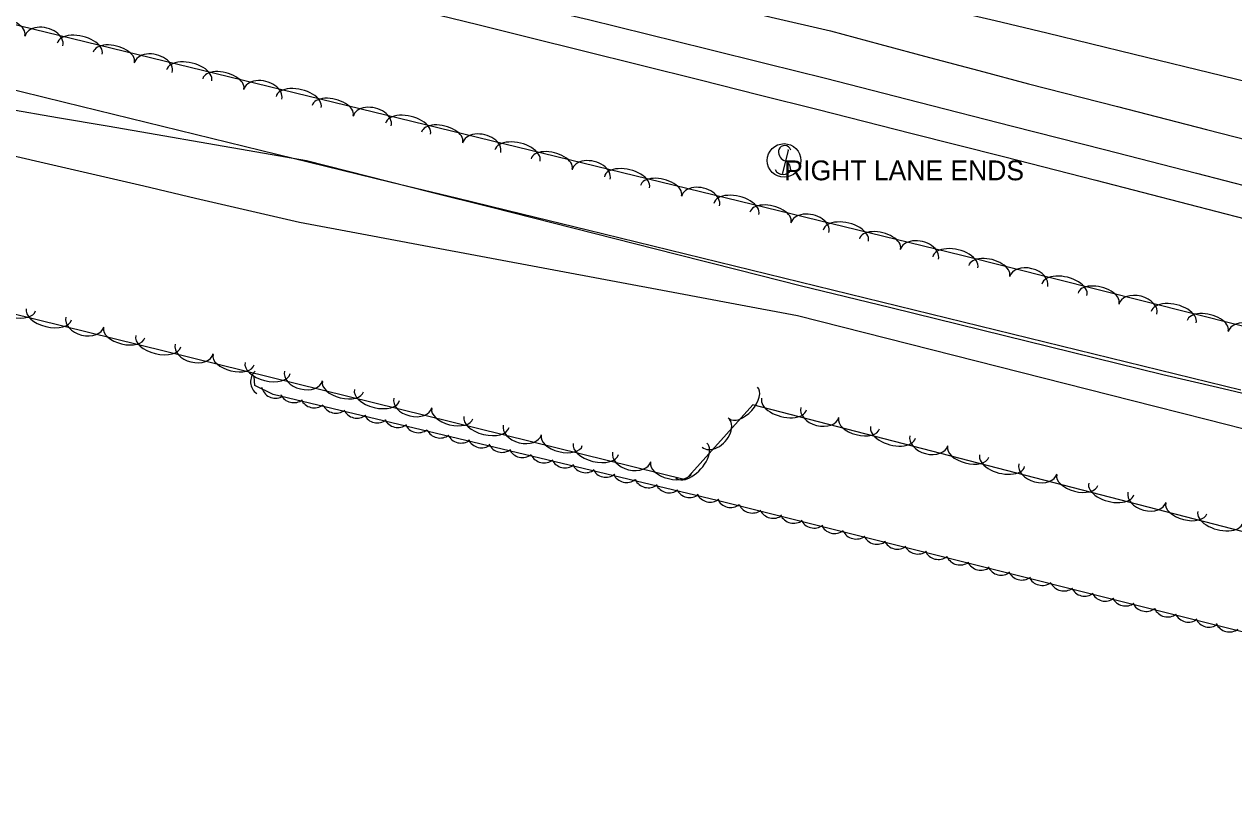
# Model space of a CAD drawing. Extents: x 1441650 to 1491889, y 345904 to 358319.
# Drawn here: x 1466376.5 to 1466681.7, y 349369.8 to 349565.2 of the extents above; entities that cross this region are included whole.
import ezdxf

# ---------------------------------------------------------------- set-up
doc = ezdxf.new("R2010")
doc.units = 0
for name, color, linetype in [('S_DITCHLINE', 7, 'Continuous'), ('S_EDGE_PAVEMENT', 7, 'Continuous'), ('S_MSC_PT_SYM', 7, 'Continuous'), ('S_PAVEMENT_CROWN', 7, 'Continuous'), ('S_SHOULDER', 7, 'Continuous'), ('S_SIGN', 7, 'Continuous'), ('S_SIGN_ANNOT', 7, 'Continuous'), ('S_TREE', 7, 'Continuous')]:
    doc.layers.add(name, color=color, linetype=linetype)

msp = doc.modelspace()

# ---------------------------------------------------------------- linework, layer by layer
at = {"layer": 'S_DITCHLINE'}
for points in [[(1466372.28, 349543.92), (1466384.85, 349541.74), (1466397.42, 349539.57), (1466409.99, 349537.39), (1466422.56, 349535.22), (1466435.13, 349533.04), (1466447.7, 349530.87), (1466463.27, 349526.93), (1466478.84, 349522.98), (1466494.4, 349519.04), (1466509.97, 349515.1), (1466525.53, 349511.16), (1466541.1, 349507.21), (1466556.67, 349503.27), (1466572.23, 349499.33), (1466595.12, 349493.72), (1466618, 349488.11), (1466640.88, 349482.5), (1466663.77, 349476.89), (1466677.59, 349473.62), (1466691.42, 349470.36)], [(1466367.31, 349533.52), (1466380.41, 349530.49), (1466393.51, 349527.45), (1466406.61, 349524.42), (1466419.72, 349521.38), (1466432.82, 349518.35), (1466445.92, 349515.31), (1466461.63, 349512.37), (1466477.34, 349509.42), (1466493.05, 349506.48), (1466508.77, 349503.53), (1466524.48, 349500.59), (1466540.19, 349497.64), (1466555.9, 349494.7), (1466571.61, 349491.75), (1466594.15, 349486.04), (1466616.69, 349480.32), (1466639.23, 349474.61), (1466661.78, 349468.89), (1466675.03, 349465.51), (1466688.28, 349462.12)]]:
    msp.add_lwpolyline(points, dxfattribs=at)
at = {"layer": 'S_EDGE_PAVEMENT'}
msp.add_lwpolyline([(1466373.93, 349601.52), (1466386.63, 349598.4), (1466399.33, 349595.28), (1466412.03, 349592.15), (1466425.72, 349588.82), (1466439.41, 349585.49), (1466453.09, 349582.15), (1466466.78, 349578.82), (1466479.8, 349575.71), (1466492.82, 349572.61), (1466505.84, 349569.5), (1466518.86, 349566.39), (1466533.81, 349562.7), (1466548.76, 349559), (1466563.71, 349555.31), (1466578.65, 349551.62), (1466602.25, 349545.59), (1466625.85, 349539.55), (1466649.06, 349533.6), (1466672.27, 349527.64), (1466686.58, 349523.98)], dxfattribs=at)
at = {"layer": 'S_MSC_PT_SYM'}
for points in [[(1466569.2, 349533.5), (1466569.2, 349533.55), (1466569.2, 349533.5), (1466569.15, 349533.5), (1466569.2, 349533.5), (1466569.2, 349533.45), (1466569.2, 349533.5), (1466569.25, 349533.5)], [(1466567.83, 349527.62), (1466567.83, 349527.67), (1466567.83, 349527.62), (1466567.78, 349527.62), (1466567.83, 349527.62), (1466567.83, 349527.57), (1466567.83, 349527.62), (1466567.88, 349527.62)]]:
    msp.add_lwpolyline(points, dxfattribs=at)
at = {"layer": 'S_PAVEMENT_CROWN'}
for points in [[(1466366.89, 349627.91), (1466379.46, 349624.92), (1466392.04, 349621.94), (1466404.62, 349618.95), (1466417.2, 349615.96), (1466431.1, 349612.48), (1466444.99, 349609.01), (1466458.89, 349605.53), (1466472.79, 349602.05), (1466486.07, 349598.85), (1466499.36, 349595.65), (1466512.65, 349592.45), (1466525.94, 349589.25), (1466540.02, 349585.8), (1466554.1, 349582.35), (1466568.19, 349578.89), (1466582.27, 349575.44), (1466595.33, 349572.34), (1466608.39, 349569.24), (1466621.45, 349566.15), (1466634.52, 349563.05), (1466656.58, 349557.65), (1466678.65, 349552.26), (1466692.82, 349548.85)], [(1466376.01, 349613.1), (1466388.92, 349609.96), (1466401.82, 349606.82), (1466414.72, 349603.67), (1466428.56, 349600.31), (1466442.4, 349596.95), (1466456.25, 349593.59), (1466470.09, 349590.23), (1466482.62, 349587.06), (1466495.14, 349583.9), (1466507.67, 349580.73), (1466520.2, 349577.56), (1466535.12, 349574.05), (1466550.05, 349570.55), (1466564.97, 349567.05), (1466579.9, 349563.55), (1466592.39, 349560.21), (1466604.88, 349556.88), (1466617.37, 349553.55), (1466629.86, 349550.22), (1466652.32, 349544.46), (1466674.77, 349538.7), (1466688.92, 349535.02)]]:
    msp.add_lwpolyline(points, dxfattribs=at)
at = {"layer": 'S_SHOULDER'}
msp.add_lwpolyline([(1466371.78, 349593.93), (1466384.55, 349590.9), (1466397.33, 349587.88), (1466410.11, 349584.85), (1466423.73, 349581.54), (1466437.36, 349578.23), (1466450.99, 349574.92), (1466464.61, 349571.61), (1466477.77, 349568.37), (1466490.92, 349565.13), (1466504.08, 349561.89), (1466517.23, 349558.65), (1466532.12, 349554.91), (1466547.01, 349551.17), (1466561.89, 349547.43), (1466576.78, 349543.69), (1466600.17, 349537.78), (1466623.55, 349531.88), (1466646.92, 349525.87), (1466670.29, 349519.87), (1466684.6, 349516.16)], dxfattribs=at)
at = {"layer": 'S_SIGN'}
msp.add_line((1466569.2, 349533.5), (1466567.83, 349527.62), dxfattribs=at)
msp.add_circle((1466568.21, 349530.86), 4.24, dxfattribs=at)
for centre, radius, start, end in [((1466569.37, 349533.11), 2.55, 167.1196, 241.9813), ((1466568.34, 349533.01), 1.62, 16.5258, 156.8957), ((1466567.51, 349528.58), 2.38, 358.6529, 73.7063), ((1466567.95, 349529.46), 2.17, 204.641, 335.359)]:
    msp.add_arc(centre, radius, start, end, dxfattribs=at)
at = {"layer": 'S_TREE'}
for points in [[(1465962.87, 349665.46), (1466613.1, 349506.95), (1466891.68, 349436.78), (1466903.21, 349428.27), (1466895.56, 349415.43), (1466877.81, 349410.3), (1466778, 349432.21), (1466716.97, 349428.62), (1466560.31, 349469.23), (1466543.32, 349450.3), (1466366.33, 349493.91), (1466162.92, 349543.59), (1466062.84, 349565.19)], [(1466370.11, 349549.61), (1466386.6, 349545.58), (1466403.1, 349541.55), (1466419.59, 349537.52), (1466436.09, 349533.49), (1466452.58, 349529.45), (1466469.07, 349525.42), (1466485.57, 349521.39), (1466502.06, 349517.36), (1466518.56, 349513.33), (1466535.05, 349509.3), (1466551.55, 349505.27), (1466568.04, 349501.24), (1466584.54, 349497.21), (1466601.03, 349493.17), (1466617.53, 349489.14), (1466634.02, 349485.11), (1466650.52, 349481.08), (1466667.01, 349477.05), (1466683.51, 349473.02)], [(1466370.11, 349549.61), (1466386.6, 349545.58), (1466403.1, 349541.55), (1466419.59, 349537.52), (1466436.09, 349533.49), (1466452.58, 349529.45), (1466469.07, 349525.42), (1466485.57, 349521.39), (1466502.06, 349517.36), (1466518.56, 349513.33), (1466535.05, 349509.3), (1466551.55, 349505.27), (1466568.04, 349501.24), (1466584.54, 349497.21), (1466601.03, 349493.17), (1466617.53, 349489.14), (1466634.02, 349485.11), (1466650.52, 349481.08), (1466667.01, 349477.05), (1466683.51, 349473.02)], [(1466884.84, 349410.35), (1466904.04, 349397.29), (1466913.17, 349407.18), (1466912.37, 349399.48), (1466905.34, 349369.78), (1466876.22, 349376.39), (1466804.43, 349392.89), (1466747.67, 349403.26), (1466718.76, 349403.16), (1466551.32, 349445.04), (1466439.31, 349471.81), (1466434.65, 349474.07), (1466434.47, 349476.37)]]:
    msp.add_lwpolyline(points, dxfattribs=at)
for centre, major_axis, ratio, start_param, end_param in [((1466371.46, 349563.68), (-5.19, 1.27), 0.540063, 3.141439, 6.283032), ((1466381.4, 349560.98), (-4.81, 1.17), 0.684504, 3.141333, 6.282926), ((1466390.46, 349559.04), (-5.7, 1.39), 0.549432, 3.141434, 6.283027), ((1466399.07, 349556.94), (-5.19, 1.27), 0.540063, 3.141439, 6.283032), ((1466409.02, 349554.25), (-4.81, 1.17), 0.684504, 3.141333, 6.282926), ((1466418.08, 349552.31), (-5.7, 1.39), 0.549432, 3.141434, 6.283027), ((1466426.69, 349550.21), (-5.19, 1.27), 0.540063, 3.141439, 6.283032), ((1466436.64, 349547.52), (-4.81, 1.17), 0.684504, 3.141333, 6.282926), ((1466445.7, 349545.58), (-5.7, 1.39), 0.549432, 3.141434, 6.283027), ((1466454.31, 349543.48), (-5.19, 1.27), 0.540063, 3.141439, 6.283032), ((1466464.26, 349540.78), (-4.81, 1.17), 0.684504, 3.141333, 6.282926), ((1466473.32, 349538.85), (-5.7, 1.39), 0.549432, 3.141434, 6.283027), ((1466481.93, 349536.75), (-5.19, 1.27), 0.540063, 3.141439, 6.283032), ((1466491.88, 349534.05), (-4.81, 1.17), 0.684504, 3.141333, 6.282926), ((1466500.93, 349532.11), (-5.7, 1.39), 0.549432, 3.141434, 6.283027), ((1466509.55, 349530.01), (-5.19, 1.27), 0.540063, 3.141439, 6.283032), ((1466519.5, 349527.32), (-4.81, 1.17), 0.684504, 3.141333, 6.282926), ((1466528.55, 349525.38), (-5.7, 1.39), 0.549432, 3.141434, 6.283027), ((1466537.17, 349523.28), (-5.19, 1.27), 0.540063, 3.141439, 6.283032), ((1466547.11, 349520.59), (-4.81, 1.17), 0.684504, 3.141333, 6.282926), ((1466556.17, 349518.65), (-5.7, 1.39), 0.549432, 3.141434, 6.283027), ((1466564.79, 349516.55), (-5.19, 1.27), 0.540063, 3.141439, 6.283032), ((1466574.73, 349513.85), (-4.81, 1.17), 0.684504, 3.141333, 6.282926), ((1466583.79, 349511.92), (-5.7, 1.39), 0.549432, 3.141434, 6.283027), ((1466592.41, 349509.82), (-5.19, 1.27), 0.540063, 3.141439, 6.283032), ((1466602.35, 349507.12), (-4.81, 1.17), 0.684504, 3.141333, 6.282926), ((1466611.41, 349505.18), (-5.7, 1.39), 0.549432, 3.141434, 6.283027), ((1466619.99, 349503.03), (-5.18, 1.3), 0.540083, 3.141243, 6.282836), ((1466629.92, 349500.26), (-4.81, 1.21), 0.68453, 3.141003, 6.282595), ((1466638.96, 349498.25), (-5.69, 1.43), 0.549453, 3.141232, 6.282825), ((1466647.56, 349496.09), (-5.18, 1.3), 0.540083, 3.141243, 6.282836), ((1466657.48, 349493.32), (-4.81, 1.21), 0.68453, 3.141003, 6.282595), ((1466374.08, 349494.18), (5.19, -1.28), 0.540059, 3.141593, 6.283185), ((1466382.69, 349492.06), (5.7, -1.4), 0.549428, 3.141593, 6.283185), ((1466666.53, 349491.31), (-5.69, 1.43), 0.549453, 3.141232, 6.282825), ((1466675.12, 349489.14), (-5.18, 1.3), 0.540083, 3.141243, 6.282836), ((1466391.75, 349490.1), (4.81, -1.19), 0.684499, 3.141593, 6.283185), ((1466685.05, 349486.37), (-4.81, 1.21), 0.68453, 3.141003, 6.282595), ((1466401.69, 349487.38), (5.19, -1.28), 0.540059, 3.141593, 6.283185), ((1466410.3, 349485.26), (5.7, -1.4), 0.549428, 3.141593, 6.283185), ((1466419.35, 349483.3), (4.81, -1.19), 0.684499, 3.141593, 6.283185), ((1466429.29, 349480.58), (5.19, -1.28), 0.540059, 3.141593, 6.283185), ((1466437.9, 349478.46), (5.7, -1.4), 0.549428, 3.141593, 6.283185), ((1466437.21, 349475.03), (0.28, -3.63), 0.99989, 3.825789, 5.598989), ((1466446.95, 349476.5), (4.81, -1.19), 0.684499, 3.141593, 6.283185), ((1466456.89, 349473.78), (5.19, -1.28), 0.540059, 3.141593, 6.283185), ((1466439.91, 349474.48), (3.28, -1.59), 0.999018, 3.825789, 5.598989), ((1466444.47, 349473.38), (3.3, -1.53), 0.998939, 4.026011, 5.799212), ((1466465.5, 349471.66), (5.7, -1.4), 0.549428, 3.141593, 6.283185), ((1466557.89, 349469.71), (3.57, 3.98), 0.540547, 3.141268, 6.28286), ((1466449.64, 349472.07), (3.3, -1.53), 0.998939, 4.026011, 5.799212), ((1466455.13, 349470.73), (3.3, -1.53), 0.998939, 4.026011, 5.799212), ((1466474.55, 349469.7), (4.81, -1.19), 0.684499, 3.141593, 6.283185), ((1466484.49, 349466.98), (5.19, -1.28), 0.540059, 3.141593, 6.283185), ((1466568.21, 349469.37), (5.68, -1.47), 0.549432, 3.141492, 6.283085), ((1466577.23, 349467.3), (4.8, -1.24), 0.684504, 3.141429, 6.283021), ((1466460.42, 349469.46), (3.3, -1.53), 0.998939, 4.026011, 5.799212), ((1466465.58, 349468.26), (3.3, -1.53), 0.998939, 4.026011, 5.799212), ((1466470.74, 349467.11), (3.3, -1.53), 0.998939, 4.026011, 5.799212), ((1466493.1, 349464.86), (5.7, -1.4), 0.549428, 3.141593, 6.283185), ((1466550.82, 349462.22), (3.31, 3.69), 0.685118, 3.141043, 6.282636), ((1466587.14, 349464.47), (5.18, -1.34), 0.540063, 3.141496, 6.283088), ((1466475.91, 349465.8), (3.3, -1.53), 0.998939, 4.026011, 5.799212), ((1466481.39, 349464.45), (3.3, -1.53), 0.998939, 4.026011, 5.799212), ((1466502.16, 349462.9), (4.81, -1.19), 0.684499, 3.141593, 6.283185), ((1466595.72, 349462.24), (5.68, -1.47), 0.549432, 3.141492, 6.283085), ((1466486.68, 349463.18), (3.3, -1.53), 0.998939, 4.026011, 5.799212), ((1466491.85, 349461.99), (3.3, -1.53), 0.998939, 4.026011, 5.799212), ((1466497.01, 349460.83), (3.3, -1.53), 0.998939, 4.026011, 5.799212), ((1466512.1, 349460.18), (5.19, -1.28), 0.540059, 3.141593, 6.283185), ((1466520.71, 349458.06), (5.7, -1.4), 0.549428, 3.141593, 6.283185), ((1466544.83, 349455.16), (3.92, 4.37), 0.549925, 3.141257, 6.28285), ((1466604.75, 349460.17), (4.8, -1.24), 0.684504, 3.141429, 6.283021), ((1466502.18, 349459.52), (3.3, -1.53), 0.998939, 4.026011, 5.799212), ((1466507.66, 349458.17), (3.3, -1.53), 0.998939, 4.026011, 5.799212), ((1466529.76, 349456.1), (4.81, -1.19), 0.684499, 3.141593, 6.283185), ((1466614.66, 349457.33), (5.18, -1.34), 0.540063, 3.141496, 6.283088), ((1466623.24, 349455.11), (5.68, -1.47), 0.549432, 3.141492, 6.283085), ((1466512.95, 349456.91), (3.3, -1.53), 0.998939, 4.026011, 5.799212), ((1466518.12, 349455.71), (3.3, -1.53), 0.998939, 4.026011, 5.799212), ((1466523.27, 349454.55), (3.3, -1.53), 0.998939, 4.026011, 5.799212), ((1466539.7, 349453.38), (5.19, -1.28), 0.540059, 3.141593, 6.283185), ((1466632.27, 349453.03), (4.8, -1.24), 0.684504, 3.141429, 6.283021), ((1466528.45, 349453.24), (3.3, -1.53), 0.998939, 4.026011, 5.799212), ((1466533.93, 349451.9), (3.3, -1.53), 0.998939, 4.026011, 5.799212), ((1466642.18, 349450.2), (5.18, -1.34), 0.540063, 3.141496, 6.283088), ((1466539.22, 349450.63), (3.3, -1.53), 0.998939, 4.026011, 5.799212), ((1466544.39, 349449.43), (3.3, -1.53), 0.998939, 4.026011, 5.799212), ((1466650.76, 349447.97), (5.68, -1.47), 0.549432, 3.141492, 6.283085), ((1466659.79, 349445.9), (4.8, -1.24), 0.684504, 3.141429, 6.283021), ((1466549.54, 349448.28), (3.3, -1.53), 0.998939, 4.026011, 5.799212), ((1466554.73, 349446.93), (3.47, -1.12), 0.998976, 3.892882, 5.666082), ((1466560.2, 349445.53), (3.47, -1.12), 0.998976, 3.892882, 5.666082), ((1466669.69, 349443.06), (5.18, -1.34), 0.540063, 3.141496, 6.283088), ((1466565.48, 349444.2), (3.47, -1.12), 0.998976, 3.892882, 5.666082), ((1466570.64, 349442.95), (3.47, -1.12), 0.998976, 3.892882, 5.666082), ((1466678.28, 349440.84), (5.68, -1.47), 0.549432, 3.141492, 6.283085), ((1466575.78, 349441.74), (3.47, -1.12), 0.998976, 3.892882, 5.666082), ((1466580.94, 349440.37), (3.47, -1.12), 0.998976, 3.892882, 5.666082), ((1466586.4, 349438.97), (3.47, -1.12), 0.998976, 3.892882, 5.666082), ((1466591.68, 349437.65), (3.47, -1.12), 0.998976, 3.892882, 5.666082), ((1466596.84, 349436.4), (3.47, -1.12), 0.998976, 3.892882, 5.666082), ((1466601.98, 349435.19), (3.47, -1.12), 0.998976, 3.892882, 5.666082), ((1466607.14, 349433.82), (3.47, -1.12), 0.998976, 3.892882, 5.666082), ((1466612.61, 349432.42), (3.47, -1.12), 0.998976, 3.892882, 5.666082), ((1466617.88, 349431.09), (3.47, -1.12), 0.998976, 3.892882, 5.666082), ((1466623.04, 349429.84), (3.47, -1.12), 0.998976, 3.892882, 5.666082), ((1466628.18, 349428.63), (3.47, -1.12), 0.998976, 3.892882, 5.666082), ((1466633.34, 349427.27), (3.47, -1.12), 0.998976, 3.892882, 5.666082), ((1466638.81, 349425.86), (3.47, -1.12), 0.998976, 3.892882, 5.666082), ((1466644.09, 349424.54), (3.47, -1.12), 0.998976, 3.892882, 5.666082), ((1466649.24, 349423.29), (3.47, -1.12), 0.998976, 3.892882, 5.666082), ((1466654.38, 349422.08), (3.47, -1.12), 0.998976, 3.892882, 5.666082), ((1466659.54, 349420.71), (3.47, -1.12), 0.998976, 3.892882, 5.666082), ((1466665.01, 349419.31), (3.47, -1.12), 0.998976, 3.892882, 5.666082), ((1466670.29, 349417.98), (3.47, -1.12), 0.998976, 3.892882, 5.666082), ((1466675.44, 349416.73), (3.47, -1.12), 0.998976, 3.892882, 5.666082), ((1466680.58, 349415.52), (3.47, -1.12), 0.998976, 3.892882, 5.666082)]:
    msp.add_ellipse(centre, major_axis=major_axis, ratio=ratio, start_param=start_param, end_param=end_param, dxfattribs=at)

# ---------------------------------------------------------------- texts
at = {"layer": 'S_SIGN_ANNOT'}
msp.add_text('RIGHT LANE ENDS', height=5, dxfattribs=at).set_placement((1466568.21, 349525.86))

doc.saveas('drawing.dxf')
